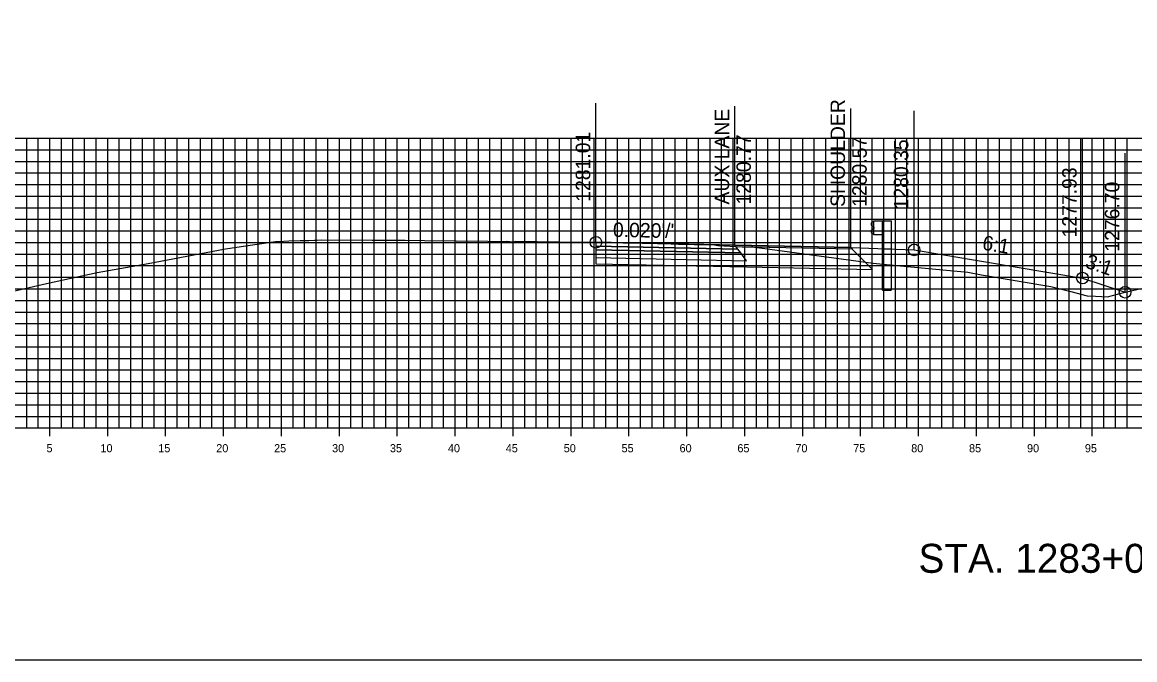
# Model space of a CAD drawing. Extents: x 674939 to 678919, y 750652 to 765176.
# Drawn here: x 678751.2 to 678847.2, y 763116.3 to 763171.3 of the extents above; entities that cross this region are included whole.
import ezdxf

# ---------------------------------------------------------------- set-up
doc = ezdxf.new("R2010")
doc.units = 0
for name, color, linetype in [('R_Alt Surface', 7, 'Continuous'), ('R_Axis', 7, 'Continuous'), ('R_Axis Annot', 7, 'Continuous'), ('R_Draft', 7, 'Continuous'), ('R_Exist Surface', 7, 'Continuous'), ('R_Fin Surface', 7, 'Continuous'), ('R_Grid', 7, 'Continuous'), ('R_Guardrail', 7, 'Continuous'), ('R_No Plot', 7, 'Continuous'), ('R_Proposed Const Limits', 7, 'Continuous'), ('R_Xsect Elev', 7, 'Continuous'), ('R_Xsect Slope', 7, 'Continuous')]:
    doc.layers.add(name, color=color, linetype=linetype)

msp = doc.modelspace()

# ---------------------------------------------------------------- linework, layer by layer
at = {"layer": 'R_Alt Surface'}
for points in [[(678800.685, 763151.972), (678800.685, 763151.642), (678813.185, 763151.387), (678812.935, 763151.722)], [(678800.685, 763151.642), (678800.685, 763150.982), (678813.685, 763150.717), (678813.185, 763151.387)]]:
    msp.add_lwpolyline(points, close=True, dxfattribs=at)
msp.add_lwpolyline([(678800.685, 763150.982), (678800.685, 763150.442), (678813.685, 763150.177), (678824.56, 763149.955), (678822.805, 763151.704)], dxfattribs=at)
at = {"layer": 'R_Axis'}
for p, q in [((678753.533, 763135.588), (678753.533, 763136.988)), ((678758.533, 763135.588), (678758.533, 763136.988)), ((678763.533, 763135.588), (678763.533, 763136.988)), ((678768.533, 763135.588), (678768.533, 763136.988)), ((678773.533, 763135.588), (678773.533, 763136.988)), ((678778.533, 763135.588), (678778.533, 763136.988)), ((678783.533, 763135.588), (678783.533, 763136.988)), ((678788.533, 763135.588), (678788.533, 763136.988)), ((678793.533, 763135.588), (678793.533, 763136.988)), ((678798.533, 763135.588), (678798.533, 763136.988)), ((678803.533, 763135.588), (678803.533, 763136.988)), ((678808.533, 763135.588), (678808.533, 763136.988)), ((678813.533, 763135.588), (678813.533, 763136.988)), ((678818.533, 763135.588), (678818.533, 763136.988)), ((678823.533, 763135.588), (678823.533, 763136.988)), ((678828.533, 763135.588), (678828.533, 763136.988)), ((678833.533, 763135.588), (678833.533, 763136.988)), ((678838.533, 763135.588), (678838.533, 763136.988)), ((678843.533, 763135.588), (678843.533, 763136.988)), ((678598.533, 763136.288), (678898.533, 763136.288))]:
    msp.add_line(p, q, dxfattribs=at)
at = {"layer": 'R_Exist Surface'}
msp.add_lwpolyline([(678749.517, 763147.888), (678753.257, 763148.741), (678757.616, 763149.705), (678762.019, 763150.464), (678768.712, 763151.727), (678771.24, 763152.123), (678773.012, 763152.372), (678773.044, 763152.378), (678773.268, 763152.377), (678774.163, 763152.432), (678775.135, 763152.459), (678775.887, 763152.461), (678776.385, 763152.479), (678776.459, 763152.483), (678776.609, 763152.491), (678776.987, 763152.505), (678781.357, 763152.494), (678784.212, 763152.476), (678785.871, 763152.467), (678791.349, 763152.409), (678792.862, 763152.386), (678792.938, 763152.376), (678793.014, 763152.388), (678793.511, 763152.353), (678793.759, 763152.392), (678795.621, 763152.377), (678797.519, 763152.352), (678799.502, 763152.321), (678800.339, 763152.31), (678800.599, 763152.303), (678800.685, 763152.302), (678801.414, 763152.284), (678803.007, 763152.252), (678805.11, 763152.233), (678805.951, 763152.221), (678807.804, 763152.156), (678808.186, 763152.134), (678809.173, 763152.121), (678810.17, 763152.103), (678810.91, 763152.074), (678811.063, 763152.063), (678811.156, 763152.046), (678811.219, 763152.033), (678813.297, 763151.923), (678814.373, 763151.871), (678815.683, 763151.703), (678824.63, 763150.514), (678826.946, 763150.279), (678832.796, 763149.72), (678833.957, 763149.505), (678839.943, 763148.489), (678841.682, 763148.06), (678843.103, 763147.697), (678843.825, 763147.65), (678844.863, 763147.609), (678846.147, 763147.94), (678847.758, 763148.323)], dxfattribs=at)
at = {"layer": 'R_Fin Surface'}
for points in [[(678822.685, 763151.862), (678812.685, 763152.062), (678800.685, 763152.302)], [(678800.685, 763152.302), (678812.685, 763152.062), (678822.685, 763151.862), (678828.154, 763151.643), (678842.685, 763149.221), (678846.37, 763147.993)], [(678822.685, 763151.862), (678828.154, 763151.643)]]:
    msp.add_lwpolyline(points, dxfattribs=at)
for points in [[(678800.685, 763152.302), (678800.685, 763151.972), (678812.935, 763151.722), (678812.685, 763152.062)], [(678812.685, 763152.062), (678822.685, 763151.862), (678822.805, 763151.704), (678812.802, 763151.902)]]:
    msp.add_lwpolyline(points, close=True, dxfattribs=at)
at = {"layer": 'R_Grid'}
for p, q in [((678598.533, 763161.288), (678898.533, 763161.288)), ((678751.533, 763136.288), (678751.533, 763161.288)), ((678752.533, 763136.288), (678752.533, 763161.288)), ((678753.533, 763136.288), (678753.533, 763161.288)), ((678754.533, 763136.288), (678754.533, 763161.288)), ((678755.533, 763136.288), (678755.533, 763161.288)), ((678756.533, 763136.288), (678756.533, 763161.288)), ((678757.533, 763136.288), (678757.533, 763161.288)), ((678758.533, 763136.288), (678758.533, 763161.288)), ((678759.533, 763136.288), (678759.533, 763161.288)), ((678760.533, 763136.288), (678760.533, 763161.288)), ((678761.533, 763136.288), (678761.533, 763161.288)), ((678762.533, 763136.288), (678762.533, 763161.288)), ((678763.533, 763136.288), (678763.533, 763161.288)), ((678764.533, 763136.288), (678764.533, 763161.288)), ((678765.533, 763136.288), (678765.533, 763161.288)), ((678766.533, 763136.288), (678766.533, 763161.288)), ((678767.533, 763136.288), (678767.533, 763161.288)), ((678768.533, 763136.288), (678768.533, 763161.288)), ((678769.533, 763136.288), (678769.533, 763161.288)), ((678770.533, 763136.288), (678770.533, 763161.288)), ((678771.533, 763136.288), (678771.533, 763161.288)), ((678772.533, 763136.288), (678772.533, 763161.288)), ((678773.533, 763136.288), (678773.533, 763161.288)), ((678774.533, 763136.288), (678774.533, 763161.288)), ((678775.533, 763136.288), (678775.533, 763161.288)), ((678776.533, 763136.288), (678776.533, 763161.288)), ((678777.533, 763136.288), (678777.533, 763161.288)), ((678778.533, 763136.288), (678778.533, 763161.288)), ((678779.533, 763136.288), (678779.533, 763161.288)), ((678780.533, 763136.288), (678780.533, 763161.288)), ((678781.533, 763136.288), (678781.533, 763161.288)), ((678782.533, 763136.288), (678782.533, 763161.288)), ((678783.533, 763136.288), (678783.533, 763161.288)), ((678784.533, 763136.288), (678784.533, 763161.288)), ((678785.533, 763136.288), (678785.533, 763161.288)), ((678786.533, 763136.288), (678786.533, 763161.288)), ((678787.533, 763136.288), (678787.533, 763161.288)), ((678788.533, 763136.288), (678788.533, 763161.288)), ((678789.533, 763136.288), (678789.533, 763161.288)), ((678790.533, 763136.288), (678790.533, 763161.288)), ((678791.533, 763136.288), (678791.533, 763161.288)), ((678792.533, 763136.288), (678792.533, 763161.288)), ((678793.533, 763136.288), (678793.533, 763161.288)), ((678794.533, 763136.288), (678794.533, 763161.288)), ((678795.533, 763136.288), (678795.533, 763161.288)), ((678796.533, 763136.288), (678796.533, 763161.288)), ((678797.533, 763136.288), (678797.533, 763161.288)), ((678798.533, 763136.288), (678798.533, 763161.288)), ((678799.533, 763136.288), (678799.533, 763161.288)), ((678800.533, 763136.288), (678800.533, 763161.288)), ((678801.533, 763136.288), (678801.533, 763161.288)), ((678802.533, 763136.288), (678802.533, 763161.288)), ((678803.533, 763136.288), (678803.533, 763161.288)), ((678804.533, 763136.288), (678804.533, 763161.288)), ((678805.533, 763136.288), (678805.533, 763161.288)), ((678806.533, 763136.288), (678806.533, 763161.288)), ((678807.533, 763136.288), (678807.533, 763161.288)), ((678808.533, 763136.288), (678808.533, 763161.288)), ((678809.533, 763136.288), (678809.533, 763161.288)), ((678810.533, 763136.288), (678810.533, 763161.288)), ((678811.533, 763136.288), (678811.533, 763161.288)), ((678812.533, 763136.288), (678812.533, 763161.288)), ((678813.533, 763136.288), (678813.533, 763161.288)), ((678814.533, 763136.288), (678814.533, 763161.288)), ((678815.533, 763136.288), (678815.533, 763161.288)), ((678816.533, 763136.288), (678816.533, 763161.288)), ((678817.533, 763136.288), (678817.533, 763161.288)), ((678818.533, 763136.288), (678818.533, 763161.288)), ((678819.533, 763136.288), (678819.533, 763161.288)), ((678820.533, 763136.288), (678820.533, 763161.288)), ((678821.533, 763136.288), (678821.533, 763161.288)), ((678822.533, 763136.288), (678822.533, 763161.288)), ((678823.533, 763136.288), (678823.533, 763161.288)), ((678824.533, 763136.288), (678824.533, 763161.288)), ((678825.533, 763136.288), (678825.533, 763161.288)), ((678826.533, 763136.288), (678826.533, 763161.288)), ((678827.533, 763136.288), (678827.533, 763161.288)), ((678828.533, 763136.288), (678828.533, 763161.288)), ((678829.533, 763136.288), (678829.533, 763161.288)), ((678830.533, 763136.288), (678830.533, 763161.288)), ((678831.533, 763136.288), (678831.533, 763161.288)), ((678832.533, 763136.288), (678832.533, 763161.288)), ((678833.533, 763136.288), (678833.533, 763161.288)), ((678834.533, 763136.288), (678834.533, 763161.288)), ((678835.533, 763136.288), (678835.533, 763161.288)), ((678836.533, 763136.288), (678836.533, 763161.288)), ((678837.533, 763136.288), (678837.533, 763161.288)), ((678838.533, 763136.288), (678838.533, 763161.288)), ((678839.533, 763136.288), (678839.533, 763161.288)), ((678840.533, 763136.288), (678840.533, 763161.288)), ((678841.533, 763136.288), (678841.533, 763161.288)), ((678842.533, 763136.288), (678842.533, 763161.288)), ((678843.533, 763136.288), (678843.533, 763161.288)), ((678844.533, 763136.288), (678844.533, 763161.288)), ((678845.533, 763136.288), (678845.533, 763161.288)), ((678846.533, 763136.288), (678846.533, 763161.288)), ((678598.533, 763160.288), (678898.533, 763160.288)), ((678598.533, 763159.288), (678898.533, 763159.288)), ((678598.533, 763158.288), (678898.533, 763158.288)), ((678598.533, 763157.288), (678898.533, 763157.288)), ((678598.533, 763156.288), (678898.533, 763156.288)), ((678598.533, 763155.288), (678898.533, 763155.288)), ((678598.533, 763154.288), (678898.533, 763154.288)), ((678598.533, 763153.288), (678898.533, 763153.288)), ((678598.533, 763152.288), (678898.533, 763152.288)), ((678598.533, 763151.288), (678898.533, 763151.288)), ((678598.533, 763150.288), (678898.533, 763150.288)), ((678598.533, 763149.288), (678898.533, 763149.288)), ((678598.533, 763148.288), (678898.533, 763148.288)), ((678598.533, 763147.288), (678898.533, 763147.288)), ((678598.533, 763146.288), (678898.533, 763146.288)), ((678598.533, 763145.288), (678898.533, 763145.288)), ((678598.533, 763144.288), (678898.533, 763144.288)), ((678598.533, 763143.288), (678898.533, 763143.288)), ((678598.533, 763142.288), (678898.533, 763142.288)), ((678598.533, 763141.288), (678898.533, 763141.288)), ((678598.533, 763140.288), (678898.533, 763140.288)), ((678598.533, 763139.288), (678898.533, 763139.288)), ((678598.533, 763138.288), (678898.533, 763138.288)), ((678598.533, 763137.288), (678898.533, 763137.288)), ((678598.533, 763136.288), (678898.533, 763136.288))]:
    msp.add_line(p, q, dxfattribs=at)
at = {"layer": 'R_Guardrail'}
for points in [[(678824.685, 763154.142), (678825.435, 763154.142), (678825.435, 763152.961), (678824.685, 763152.961)], [(678825.435, 763154.142), (678826.185, 763154.142), (678826.185, 763151.722), (678825.435, 763151.752)], [(678824.685, 763154.063), (678824.586, 763154.042), (678824.443, 763153.941), (678824.443, 763153.798), (678824.671, 763153.597), (678824.671, 763153.506), (678824.443, 763153.305), (678824.443, 763153.161), (678824.586, 763153.061), (678824.685, 763153.04)]]:
    msp.add_lwpolyline(points, close=True, dxfattribs=at)
for points in [[(678825.435, 763148.172), (678825.435, 763151.752), (678826.185, 763151.722), (678826.185, 763148.172)], [(678825.435, 763148.172), (678826.185, 763148.172)]]:
    msp.add_lwpolyline(points, dxfattribs=at)
at = {"layer": 'R_No Plot'}
msp.add_lwpolyline([(678578.533, 763116.288), (678918.533, 763116.288), (678918.533, 763336.288), (678578.533, 763336.288)], close=True, dxfattribs=at)
for centre in [(678800.685, 763152.302), (678828.154, 763151.643), (678842.685, 763149.221), (678846.37, 763147.993)]:
    msp.add_circle(centre, 0.5, dxfattribs=at)
at = {"layer": 'R_Proposed Const Limits'}
msp.add_lwpolyline([(678828.154, 763151.643), (678842.685, 763149.221), (678846.37, 763147.993)], dxfattribs=at)
at = {"layer": 'R_Xsect Elev'}
for p, q in [((678800.685, 763152.302), (678800.685, 763164.302)), ((678812.685, 763152.062), (678812.685, 763164.062)), ((678822.685, 763151.862), (678822.685, 763163.862)), ((678828.154, 763151.643), (678828.154, 763163.643)), ((678842.685, 763149.221), (678842.685, 763161.221)), ((678846.37, 763147.993), (678846.37, 763159.993))]:
    msp.add_line(p, q, dxfattribs=at)

# ---------------------------------------------------------------- texts
at = {"layer": 'R_Axis Annot'}
for s, p in [('5', (678753.246, 763134.188)), ('10', (678757.902, 763134.188)), ('15', (678762.896, 763134.188)), ('20', (678767.902, 763134.188)), ('25', (678772.896, 763134.188)), ('30', (678777.902, 763134.188)), ('35', (678782.896, 763134.188)), ('40', (678787.902, 763134.188)), ('45', (678792.896, 763134.188)), ('50', (678797.902, 763134.188)), ('55', (678802.896, 763134.188)), ('60', (678807.902, 763134.188)), ('65', (678812.896, 763134.188)), ('70', (678817.902, 763134.188)), ('75', (678822.896, 763134.188)), ('80', (678827.902, 763134.188)), ('85', (678832.896, 763134.188)), ('90', (678837.902, 763134.188)), ('95', (678842.896, 763134.188))]:
    msp.add_text(s, height=0.7, dxfattribs=at).set_placement(p)
at = {"layer": 'R_Draft'}
msp.add_text('STA. 1283+00 TO STA. 1286+00', height=2.5, dxfattribs=at).set_placement((678828.533, 763123.788))
at = {"layer": 'R_Xsect Elev'}
for s, p in [('AUX LANE', (678812.185, 763155.562)), ('SHOULDER', (678822.185, 763155.362)), ('1281.01', (678800.185, 763155.802)), ('1280.77', (678814.06, 763155.562)), ('1280.57', (678824.06, 763155.362)), ('1280.35', (678827.654, 763155.143)), ('1277.93', (678842.185, 763152.721)), ('1276.70', (678845.87, 763151.493))]:
    msp.add_text(s, height=1.25, rotation=90, dxfattribs=at).set_placement(p)
at = {"layer": 'R_Xsect Slope'}
for s, rotation, p in [("0.020'/'", 358.85424, (678802.142, 763152.773)), ('6:1', 350.53768, (678833.98, 763151.679)), ('3:1', 341.56505, (678842.85, 763150.144))]:
    msp.add_text(s, height=1.25, rotation=rotation, dxfattribs=at).set_placement(p)

doc.saveas('drawing.dxf')
